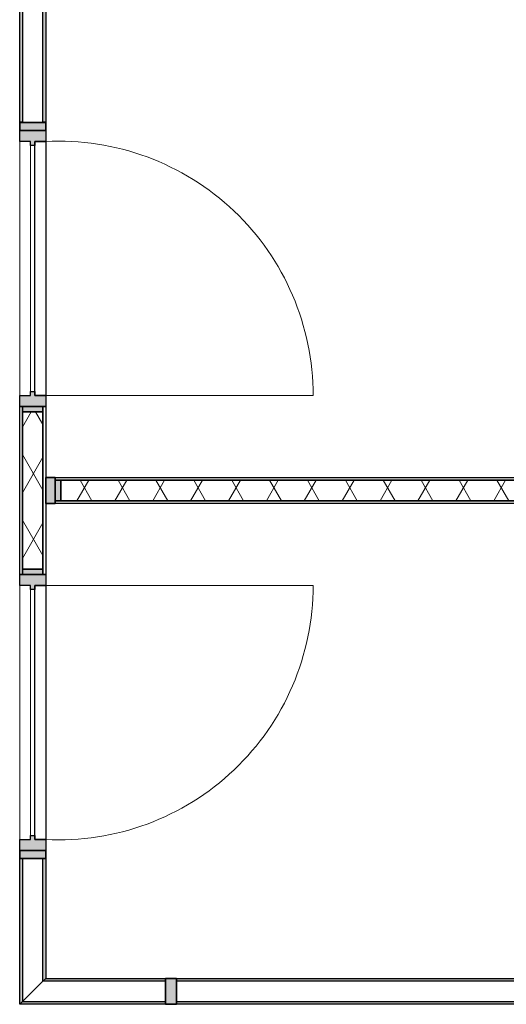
# Model space of a CAD drawing. Header units: millimetres. Extents: x 3625 to 132892, y -52547 to 67182.
# Tile 304 of 348: x 78811 to 80590, y 26614 to 30218. Entities that reach past the tile are written whole.
import ezdxf

# ---------------------------------------------------------------- set-up
doc = ezdxf.new("R2010")
doc.units = ezdxf.units.MM
doc.layers.add('A-GLAZ', color=6, linetype='Continuous', lineweight=18)
doc.layers.add('A-GLAZ-CWMG', color=3, linetype='Continuous', lineweight=18)

# ---------------------------------------------------------------- blocks, each defined once
blk = doc.blocks.new('22_KA_systeempanel_interline_dubbelglas_horizontaal_hoek - paneel_boven-7485339-Plotview plafond begane grond - 1 op 100')
at = {"layer": 'A-GLAZ'}
for points in [[(-242.9, 47.5), (-242.9, 37.5), (280.4, 37.5), (290.4, 47.5)], [(-242.9, -37.5), (-242.9, -47.5), (195.4, -47.5), (205.4, -37.5)]]:
    blk.add_hatch(color=256, dxfattribs=at).paths.add_polyline_path(points, flags=0)
at = {"layer": 'A-GLAZ', "lineweight": 25}
for p, q in [((-242.9, 47.5), (290.4, 47.5)), ((-242.9, 37.5), (-242.9, 47.5)), ((280.4, 37.5), (-242.9, 37.5)), ((290.4, 47.5), (280.4, 37.5)), ((-242.9, -47.5), (-242.9, -37.5)), ((-242.9, -37.5), (205.4, -37.5)), ((195.4, -47.5), (-242.9, -47.5)), ((205.4, -37.5), (195.4, -47.5))]:
    blk.add_line(p, q, dxfattribs=at)
at = {"layer": 'A-GLAZ'}
blk.add_line((280.4, 37.5), (205.4, -37.5), dxfattribs=at)
blk = doc.blocks.new('22_KA_systeempanel_dicht - staal-V161-Plotview plafond begane grond - 1 op 100')
at = {"layer": 'A-GLAZ'}
h = blk.add_hatch(color=256, dxfattribs=at)
h.paths.add_polyline_path([(307.5, 37.5), (287.5, 37.5), (287.5, -37.5), (307.5, -37.5)], flags=0)
h.paths.add_polyline_path([(-287.5, 37.5), (-307.5, 37.5), (-307.5, -37.5), (-287.5, -37.5)], flags=0)
h = blk.add_hatch(dxfattribs=at)
h.set_pattern_fill('FP_256', color=256, style=0, pattern_type=2)
h.set_pattern_definition([(150, (57003.68, -50349.8), (-60, -103.92305), []), (210, (57003.68, -50349.8), (60, -103.92305), [])])
h.paths.add_polyline_path([(287.5, 37.5), (-287.5, 37.5), (-287.5, -37.5), (287.5, -37.5)], flags=0)
at = {"layer": 'A-GLAZ', "lineweight": 25}
for p, q in [((-307.5, 47.5), (307.5, 47.5)), ((-307.5, 37.5), (-307.5, 47.5)), ((307.5, 37.5), (-307.5, 37.5)), ((-307.5, -37.5), (-307.5, 37.5)), ((-307.5, 37.5), (-287.5, 37.5)), ((-287.5, 37.5), (287.5, 37.5)), ((-287.5, -37.5), (-287.5, 37.5)), ((-287.5, 37.5), (-287.5, -37.5)), ((287.5, 37.5), (287.5, -37.5)), ((287.5, -37.5), (287.5, 37.5)), ((287.5, 37.5), (307.5, 37.5)), ((307.5, 47.5), (307.5, 37.5)), ((307.5, 37.5), (307.5, -37.5)), ((-307.5, -47.5), (-307.5, -37.5)), ((-307.5, -37.5), (307.5, -37.5)), ((-287.5, -37.5), (-307.5, -37.5)), ((307.5, -47.5), (-307.5, -47.5)), ((287.5, -37.5), (-287.5, -37.5)), ((307.5, -37.5), (287.5, -37.5)), ((307.5, -37.5), (307.5, -47.5))]:
    blk.add_line(p, q, dxfattribs=at)
blk = doc.blocks.new('22_KA_systeempanel_interline_dubbelglas_horizontaal_hoek - paneel_boven-7485340-Plotview plafond begane grond - 1 op 100')
at = {"layer": 'A-GLAZ'}
for points in [[(205.4, 37.5), (195.4, 47.5), (-242.9, 47.5), (-242.9, 37.5)], [(290.4, -47.5), (280.4, -37.5), (-242.9, -37.5), (-242.9, -47.5)]]:
    blk.add_hatch(color=256, dxfattribs=at).paths.add_polyline_path(points, flags=0)
at = {"layer": 'A-GLAZ', "lineweight": 25}
for p, q in [((-242.9, 47.5), (195.4, 47.5)), ((-242.9, 37.5), (-242.9, 47.5)), ((205.4, 37.5), (-242.9, 37.5)), ((195.4, 47.5), (205.4, 37.5)), ((-242.9, -47.5), (-242.9, -37.5)), ((-242.9, -37.5), (280.4, -37.5)), ((290.4, -47.5), (-242.9, -47.5)), ((280.4, -37.5), (290.4, -47.5))]:
    blk.add_line(p, q, dxfattribs=at)
at = {"layer": 'A-GLAZ'}
blk.add_line((205.4, 37.5), (280.4, -37.5), dxfattribs=at)
blk = doc.blocks.new('Rectangular Mullion - 22_interline_95x30-7485334-Plotview plafond begane grond - 1 op 100')
at = {"layer": 'A-GLAZ-CWMG'}
blk.add_hatch(color=256, dxfattribs=at).paths.add_polyline_path([(15, 47.5), (15, -47.5), (-15, -47.5), (-15, 47.5)], flags=0)
at = {"layer": 'A-GLAZ-CWMG', "lineweight": 35}
for p, q in [((15, 47.5), (-15, 47.5)), ((-15, 47.5), (-15, -47.5)), ((15, -47.5), (15, 47.5)), ((-15, -47.5), (15, -47.5))]:
    blk.add_line(p, q, dxfattribs=at)
blk = doc.blocks.new('22_KA_systeempanel_dicht - staal-V163-Plotview plafond begane grond - 1 op 100')
at = {"layer": 'A-GLAZ'}
h = blk.add_hatch(color=256, dxfattribs=at)
h.paths.add_polyline_path([(-855.15, 37.5), (-875.15, 37.5), (-875.15, -37.5), (-855.15, -37.5)], flags=0)
h.paths.add_polyline_path([(855.15, 37.5), (855.15, -37.5), (875.15, -37.5), (875.15, 37.5)], flags=0)
h = blk.add_hatch(dxfattribs=at)
h.set_pattern_fill('FP_258', color=256, style=0, pattern_type=2)
h.set_pattern_definition([(240, (79816.09, 28495.04), (103.92305, -60), []), (300, (79816.09, 28495.04), (103.92305, 60), [])])
h.paths.add_polyline_path([(-855.15, 37.5), (-855.15, -37.5), (855.15, -37.5), (855.15, 37.5), (99.86, 37.5)], flags=0)
at = {"layer": 'A-GLAZ', "lineweight": 25}
for p, q in [((-875.15, 47.5), (875.15, 47.5)), ((-875.15, 37.5), (-875.15, 47.5)), ((875.15, 37.5), (-875.15, 37.5)), ((-875.15, -37.5), (-875.15, 37.5)), ((-875.15, 37.5), (-855.15, 37.5)), ((-855.15, 37.5), (855.15, 37.5)), ((-855.15, -37.5), (-855.15, 37.5)), ((-855.15, 37.5), (-855.15, -37.5)), ((855.15, 37.5), (855.15, -37.5)), ((855.15, -37.5), (855.15, 37.5)), ((855.15, 37.5), (875.15, 37.5)), ((875.15, 47.5), (875.15, 37.5)), ((875.15, 37.5), (875.15, -37.5)), ((-875.15, -47.5), (-875.15, -37.5)), ((-875.15, -37.5), (875.15, -37.5)), ((-855.15, -37.5), (-875.15, -37.5)), ((875.15, -47.5), (-875.15, -47.5)), ((855.15, -37.5), (-855.15, -37.5)), ((875.15, -37.5), (855.15, -37.5)), ((875.15, -37.5), (875.15, -47.5))]:
    blk.add_line(p, q, dxfattribs=at)
blk = doc.blocks.new('Rectangular Mullion - 22_interline_95x35-6695995-Plotview plafond begane grond - 1 op 100')
at = {"layer": 'A-GLAZ-CWMG'}
blk.add_hatch(color=256, dxfattribs=at).paths.add_polyline_path([(0, -47.5), (-35, -47.5), (-35, 47.5), (0, 47.5)], flags=0)
at = {"layer": 'A-GLAZ-CWMG', "lineweight": 35}
for p, q in [((0, 47.5), (-35, 47.5)), ((-35, 47.5), (-35, -47.5)), ((0, -47.5), (0, 47.5)), ((-35, -47.5), (0, -47.5))]:
    blk.add_line(p, q, dxfattribs=at)
blk = doc.blocks.new('22_KA_systeempanel_interline_dubbelglas_horizontaal - paneel_boven-7487337-Plotview plafond begane grond - 1 op 100')
at = {"layer": 'A-GLAZ'}
for points in [[(643, 47.5), (-643, 47.5), (-643, 37.5), (643, 37.5)], [(643, -37.5), (-643, -37.5), (-643, -47.5), (643, -47.5)]]:
    blk.add_hatch(color=256, dxfattribs=at).paths.add_polyline_path(points, flags=0)
at = {"layer": 'A-GLAZ', "lineweight": 25}
for p, q in [((-643, 47.5), (643, 47.5)), ((-643, 37.5), (-643, 47.5)), ((643, 37.5), (-643, 37.5)), ((643, 47.5), (643, 37.5)), ((-643, -47.5), (-643, -37.5)), ((-643, -37.5), (643, -37.5)), ((643, -47.5), (-643, -47.5)), ((643, -37.5), (643, -47.5))]:
    blk.add_line(p, q, dxfattribs=at)
blk = doc.blocks.new('22_KA_systeempanel_interline_dubbelglas_horizontaal_hoek - paneel_boven-7487340-Plotview plafond begane grond - 1 op 100')
at = {"layer": 'A-GLAZ'}
for points in [[(290.15, 47.5), (-242.65, 47.5), (-242.65, 37.5), (280.15, 37.5)], [(205.15, -37.5), (-242.65, -37.5), (-242.65, -47.5), (195.15, -47.5)]]:
    blk.add_hatch(color=256, dxfattribs=at).paths.add_polyline_path(points, flags=0)
at = {"layer": 'A-GLAZ', "lineweight": 25}
for p, q in [((-242.65, 47.5), (290.15, 47.5)), ((-242.65, 37.5), (-242.65, 47.5)), ((280.15, 37.5), (-242.65, 37.5)), ((290.15, 47.5), (280.15, 37.5)), ((-242.65, -47.5), (-242.65, -37.5)), ((-242.65, -37.5), (205.15, -37.5)), ((195.15, -47.5), (-242.65, -47.5)), ((205.15, -37.5), (195.15, -47.5))]:
    blk.add_line(p, q, dxfattribs=at)
at = {"layer": 'A-GLAZ'}
blk.add_line((280.15, 37.5), (205.15, -37.5), dxfattribs=at)
blk = doc.blocks.new('Rectangular Mullion - 22_interline_95x41-7485259-Plotview plafond begane grond - 1 op 100')
at = {"layer": 'A-GLAZ-CWMG'}
blk.add_hatch(color=256, dxfattribs=at).paths.add_polyline_path([(20.5, -47.5), (-20.5, -47.5), (-20.5, 47.5), (20.5, 47.5)], flags=0)
at = {"layer": 'A-GLAZ-CWMG', "lineweight": 35}
for p, q in [((20.5, 47.5), (-20.5, 47.5)), ((-20.5, 47.5), (-20.5, -47.5)), ((20.5, -47.5), (20.5, 47.5)), ((-20.5, -47.5), (20.5, -47.5))]:
    blk.add_line(p, q, dxfattribs=at)
blk = doc.blocks.new('22_KA_systeempanel_deur - staal-7815268-Plotview plafond begane grond - 1 op 100')
at = {"layer": 'A-GLAZ'}
h = blk.add_hatch(color=256, dxfattribs=at)
h.paths.add_polyline_path([(-505, -47.5), (-465, -47.5), (-465, -7.5), (-450, -7.5), (-450, 7.5), (-465, 7.5), (-465, 47.5), (-505, 47.5)], flags=0)
h.paths.add_polyline_path([(450, 7.5), (450, -7.5), (465, -7.5), (465, -47.5), (505, -47.5), (505, 47.5), (465, 47.5), (465, 7.5)], flags=0)
at = {"layer": 'A-GLAZ', "lineweight": 25}
for p, q in [((-505, 47.5), (-465, 47.5)), ((-505, -47.5), (-505, 47.5)), ((-465, 47.5), (-465, 7.5)), ((465, 47.5), (505, 47.5)), ((465, 7.5), (465, 47.5)), ((505, 47.5), (505, -47.5)), ((-465, 7.5), (-450, 7.5)), ((-450, 7.5), (-450, -7.5)), ((450, -7.5), (450, 7.5)), ((450, 7.5), (465, 7.5)), ((-450, -7.5), (-465, -7.5)), ((-465, -7.5), (-465, -47.5)), ((-465, -47.5), (-465, -7.5)), ((-465, -7.5), (465, -7.5)), ((465, -7.5), (450, -7.5)), ((465, -47.5), (465, -7.5)), ((465, -7.5), (465, -47.5)), ((-465, -47.5), (-505, -47.5)), ((465, -47.5), (-465, -47.5)), ((505, -47.5), (465, -47.5))]:
    blk.add_line(p, q, dxfattribs=at)
at = {"layer": 'A-GLAZ'}
for p, q in [((465, 47.5), (-465, 47.5)), ((450, 7.5), (-450, 7.5)), ((-465, -47.5), (-465, -1025.5))]:
    blk.add_line(p, q, dxfattribs=at)
blk.add_arc((-463.8, -95.5), 930, 269.9238, 2.9562, dxfattribs=at)
blk = doc.blocks.new('22_KA_systeempanel_deur - staal-7815269-Plotview plafond begane grond - 1 op 100')
at = {"layer": 'A-GLAZ'}
h = blk.add_hatch(color=256, dxfattribs=at)
h.paths.add_polyline_path([(505, -47.5), (505, 47.5), (465, 47.5), (465, 7.5), (450, 7.5), (450, -7.5), (465, -7.5), (465, -47.5)], flags=0)
h.paths.add_polyline_path([(-505, -47.5), (-465, -47.5), (-465, -7.5), (-450, -7.5), (-450, 7.5), (-465, 7.5), (-465, 47.5), (-505, 47.5)], flags=0)
for p, q in [((-465, 47.5), (-465, 1025.5)), ((-450, -7.5), (450, -7.5)), ((-465, -47.5), (465, -47.5))]:
    blk.add_line(p, q, dxfattribs=at)
at = {"layer": 'A-GLAZ', "lineweight": 25}
for p, q in [((-505, -47.5), (-505, 47.5)), ((-505, 47.5), (-465, 47.5)), ((-465, 47.5), (-465, 7.5)), ((-465, 47.5), (465, 47.5)), ((-465, 7.5), (-465, 47.5)), ((465, 7.5), (465, 47.5)), ((465, 47.5), (505, 47.5)), ((465, 47.5), (465, 7.5)), ((505, 47.5), (505, -47.5)), ((-465, 7.5), (-450, 7.5)), ((465, 7.5), (-465, 7.5)), ((-450, 7.5), (-450, -7.5)), ((450, -7.5), (450, 7.5)), ((450, 7.5), (465, 7.5)), ((-450, -7.5), (-465, -7.5)), ((-465, -7.5), (-465, -47.5)), ((465, -7.5), (450, -7.5)), ((465, -47.5), (465, -7.5)), ((-465, -47.5), (-505, -47.5)), ((505, -47.5), (465, -47.5))]:
    blk.add_line(p, q, dxfattribs=at)
at = {"layer": 'A-GLAZ'}
blk.add_arc((-463.8, 95.5), 930, 357.0438, 90.0762, dxfattribs=at)

msp = doc.modelspace()

# ---------------------------------------------------------------- block references
at = {"layer": 'A-GLAZ'}
for name, p, rotation in [('22_KA_systeempanel_interline_dubbelglas_horizontaal_hoek - paneel_boven-7485339-Plotview plafond begane grond - 1 op 100', (78858.4, 30085.5), 89.9999999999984), ('22_KA_systeempanel_deur - staal-7815268-Plotview plafond begane grond - 1 op 100', (78858.4, 29307.5), 89.9999999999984), ('22_KA_systeempanel_dicht - staal-V161-Plotview plafond begane grond - 1 op 100', (78858.4, 28495), 269.9999999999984), ('22_KA_systeempanel_dicht - staal-V163-Plotview plafond begane grond - 1 op 100', (79816.1, 28495), 180), ('22_KA_systeempanel_deur - staal-7815269-Plotview plafond begane grond - 1 op 100', (78858.4, 27682.5), 269.9999999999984), ('22_KA_systeempanel_interline_dubbelglas_horizontaal_hoek - paneel_boven-7485340-Plotview plafond begane grond - 1 op 100', (78858.4, 26904.6), 269.9999999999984), ('22_KA_systeempanel_interline_dubbelglas_horizontaal_hoek - paneel_boven-7487340-Plotview plafond begane grond - 1 op 100', (79101.1, 26661.7), 180), ('22_KA_systeempanel_interline_dubbelglas_horizontaal - paneel_boven-7487337-Plotview plafond begane grond - 1 op 100', (80027.7, 26661.7), 180)]:
    msp.add_blockref(name, p, dxfattribs=dict(at, rotation=rotation))
at = {"layer": 'A-GLAZ-CWMG', "extrusion": (0, 0, -1), "rotation": 270.0000000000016}
for p in [(-78858.4, 29827.5), (-78858.4, 27162.5)]:
    msp.add_blockref('Rectangular Mullion - 22_interline_95x30-7485334-Plotview plafond begane grond - 1 op 100', p, dxfattribs=at)
at = {"layer": 'A-GLAZ-CWMG', "extrusion": (0, 0, -1)}
for name, p in [('Rectangular Mullion - 22_interline_95x35-6695995-Plotview plafond begane grond - 1 op 100', (-78905.9, 28495)), ('Rectangular Mullion - 22_interline_95x41-7485259-Plotview plafond begane grond - 1 op 100', (-79364.2, 26661.7))]:
    msp.add_blockref(name, p, dxfattribs=at)

doc.saveas('drawing.dxf')
